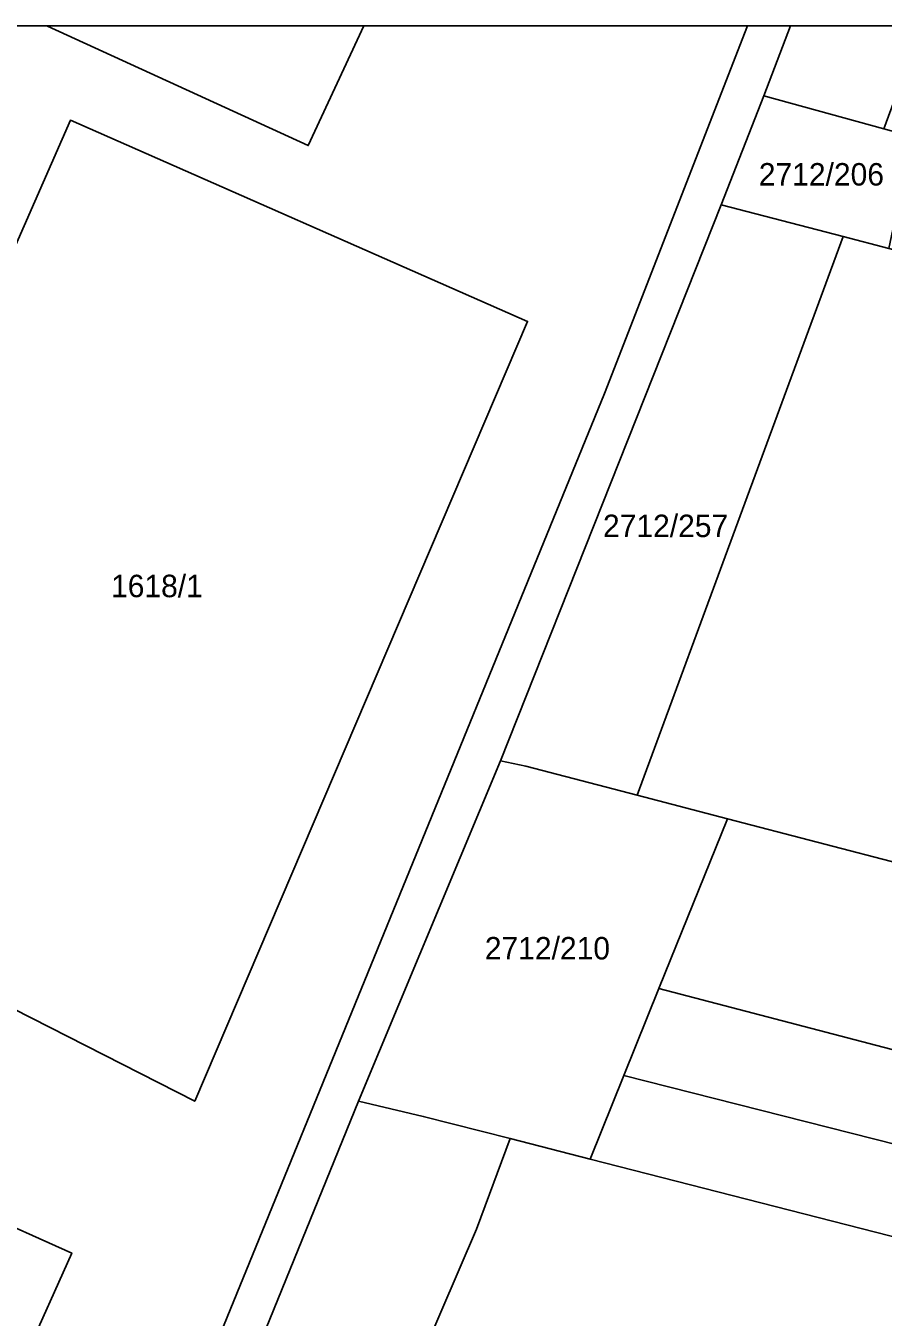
# Model space of a CAD drawing. Extents: x -596024 to -594475, y -1163820 to -1161957.
# Drawn here: x -595616.6 to -595551.7, y -1162054.6 to -1161956.9 of the extents above; entities that cross this region are included whole.
import ezdxf

# ---------------------------------------------------------------- set-up
doc = ezdxf.new("R2010")
doc.units = 0
for name, color, linetype in [('Level 1', 7, 'Continuous'), ('Level 4', 7, 'Continuous'), ('Level 60', 7, 'Continuous'), ('Vrstva 60', 7, 'Continuous'), ('Vrstva 63', 7, 'Continuous')]:
    doc.layers.add(name, color=color, linetype=linetype)

msp = doc.modelspace()

# ---------------------------------------------------------------- linework, layer by layer
at = {"layer": 'Level 1'}
msp.add_line((-595560.71, -1161962.17), (-595558.702, -1161956.88), dxfattribs=at)
for points in [[(-595591.022, -1161956.88), (-595595.22, -1161965.94), (-595614.98, -1161956.9), (-595614.971, -1161956.88)], [(-595605.47, -1162064.69), (-595572.78, -1161984.7), (-595561.957, -1161956.88)], [(-595560.71, -1161962.17), (-595563.95, -1161970.42)], [(-595551.64, -1161964.68), (-595560.71, -1161962.17)], [(-595635.22, -1162014.07), (-595613.23, -1161964.03), (-595578.61, -1161979.26), (-595603.82, -1162038.28), (-595628.58, -1162025.68)], [(-595580.65, -1162012.51), (-595563.95, -1161970.42)], [(-595563.95, -1161970.42), (-595554.71, -1161972.83)], [(-595554.71, -1161972.83), (-595570.31, -1162015.12)], [(-595554.71, -1161972.83), (-595551.24, -1161973.73)], [(-595580.65, -1162012.51), (-595591.42, -1162038.27)], [(-595570.31, -1162015.12), (-595578.75, -1162012.92), (-595580.65, -1162012.51)], [(-595563.46, -1162016.9), (-595570.31, -1162015.12)], [(-595563.46, -1162016.9), (-595568.66, -1162029.76)], [(-595502.36, -1162032.81), (-595563.46, -1162016.9)], [(-595568.66, -1162029.76), (-595571.31, -1162036.33)], [(-595400.52, -1162069.54), (-595454.29, -1162059.31), (-595517.01, -1162043.26), (-595568.66, -1162029.76)], [(-595571.31, -1162036.33), (-595573.87, -1162042.66)], [(-595571.31, -1162036.33), (-595455.78, -1162065.64), (-595402.55, -1162075.96)], [(-595615.75, -1162096.4), (-595602.7, -1162066), (-595591.42, -1162038.27)], [(-595591.42, -1162038.27), (-595586.51, -1162039.43), (-595579.93, -1162041.11)], [(-595579.93, -1162041.11), (-595582.47, -1162047.97), (-595604.46, -1162099.1)], [(-595579.93, -1162041.11), (-595573.87, -1162042.66)], [(-595510.72, -1162058.81), (-595519.9, -1162056.48), (-595573.87, -1162042.66)], [(-595631.07, -1162051.18), (-595627.55, -1162043.32), (-595613.13, -1162049.78), (-595616.64, -1162057.6), (-595631.07, -1162051.18)]]:
    msp.add_lwpolyline(points, dxfattribs=at)
at = {"layer": 'Level 60'}
for points in [[(-595551.64, -1161964.68), (-595549.48, -1161965.26), (-595550.37, -1161969.55), (-595551.24, -1161973.73), (-595554.71, -1161972.83), (-595563.95, -1161970.42), (-595560.71, -1161962.17)], [(-595578.61, -1161979.26), (-595603.82, -1162038.28), (-595628.58, -1162025.68), (-595625.37, -1162018.45), (-595635.22, -1162014.07), (-595613.23, -1161964.03)], [(-595563.95, -1161970.42), (-595554.71, -1161972.83), (-595570.31, -1162015.12), (-595578.75, -1162012.92), (-595580.65, -1162012.51)], [(-595554.71, -1161972.83), (-595551.24, -1161973.73), (-595504.6, -1161985.92), (-595488.48, -1161989.68), (-595502.36, -1162032.81), (-595563.46, -1162016.9), (-595570.31, -1162015.12)], [(-595578.75, -1162012.92), (-595570.31, -1162015.12), (-595563.46, -1162016.9), (-595568.66, -1162029.76), (-595571.31, -1162036.33), (-595573.87, -1162042.66), (-595579.93, -1162041.11), (-595586.51, -1162039.43), (-595591.42, -1162038.27), (-595580.65, -1162012.51)], [(-595395.96, -1162055.8), (-595398.58, -1162063.43), (-595400.52, -1162069.54), (-595454.29, -1162059.31), (-595517.01, -1162043.26), (-595568.66, -1162029.76), (-595563.46, -1162016.9), (-595502.36, -1162032.81), (-595451.07, -1162045.75)], [(-595571.31, -1162036.33), (-595568.66, -1162029.76), (-595517.01, -1162043.26), (-595454.29, -1162059.31), (-595400.52, -1162069.54), (-595402.55, -1162075.96), (-595455.78, -1162065.64)], [(-595510.72, -1162058.81), (-595519.9, -1162056.48), (-595573.87, -1162042.66), (-595571.31, -1162036.33), (-595455.78, -1162065.64), (-595402.55, -1162075.96), (-595404.57, -1162082.31), (-595457.21, -1162072.03)], [(-595591.42, -1162038.27), (-595586.51, -1162039.43), (-595579.93, -1162041.11), (-595582.47, -1162047.97), (-595604.46, -1162099.1), (-595615.75, -1162096.4), (-595602.7, -1162066)], [(-595519.9, -1162056.48), (-595510.72, -1162058.81), (-595529.52, -1162117.18), (-595569.1, -1162107.57), (-595597.3, -1162100.8), (-595604.46, -1162099.1), (-595582.47, -1162047.97), (-595579.93, -1162041.11), (-595573.87, -1162042.66)], [(-595631.07, -1162051.18), (-595627.55, -1162043.32), (-595613.13, -1162049.78), (-595616.64, -1162057.6)]]:
    msp.add_lwpolyline(points, close=True, dxfattribs=at)
at = {"layer": 'Vrstva 60'}
for points in [[(-595558.702, -1161956.88), (-595561.957, -1161956.88), (-595572.78, -1161984.7), (-595605.47, -1162064.69), (-595636.59, -1162139.13), (-595645.59, -1162159.83), (-595642.61, -1162160.49), (-595632.03, -1162135.3), (-595625.39, -1162119.44), (-595618.81, -1162103.71), (-595615.75, -1162096.4), (-595602.7, -1162066), (-595591.42, -1162038.27), (-595580.65, -1162012.51), (-595563.95, -1161970.42), (-595560.71, -1161962.17)], [(-595591.022, -1161956.88), (-595614.971, -1161956.88), (-595614.98, -1161956.9), (-595595.22, -1161965.94)], [(-595548.761, -1161956.88), (-595558.702, -1161956.88), (-595560.71, -1161962.17), (-595551.64, -1161964.68)], [(-595613.13, -1162049.78), (-595616.64, -1162057.6), (-595631.07, -1162051.18), (-595627.55, -1162043.32)]]:
    msp.add_lwpolyline(points, close=True, dxfattribs=at)
for points in [[(-595605.47, -1162064.69), (-595572.78, -1161984.7), (-595561.957, -1161956.88), (-595591.022, -1161956.88), (-595595.22, -1161965.94), (-595614.98, -1161956.9), (-595614.971, -1161956.88), (-595617.477, -1161956.88)], [(-595635.22, -1162014.07), (-595613.23, -1161964.03), (-595578.61, -1161979.26), (-595603.82, -1162038.28), (-595628.58, -1162025.68)]]:
    msp.add_lwpolyline(points, dxfattribs=at)
at = {"layer": 'Vrstva 63'}
msp.add_lwpolyline([(-594475.47, -1163820.23), (-596024.42, -1163820.23), (-596024.42, -1161956.88), (-594475.47, -1161956.88)], close=True, dxfattribs=at)

# ---------------------------------------------------------------- texts
at = {"layer": 'Level 4'}
for s, p in [('2712/206', (-595561.1, -1161968.97)), ('2712/257', (-595572.9, -1161995.58)), ('1618/1', (-595610.16, -1162000.13)), ('2712/210', (-595581.85, -1162027.55))]:
    msp.add_text(s, height=1.7, dxfattribs=at).set_placement(p)

doc.saveas('drawing.dxf')
